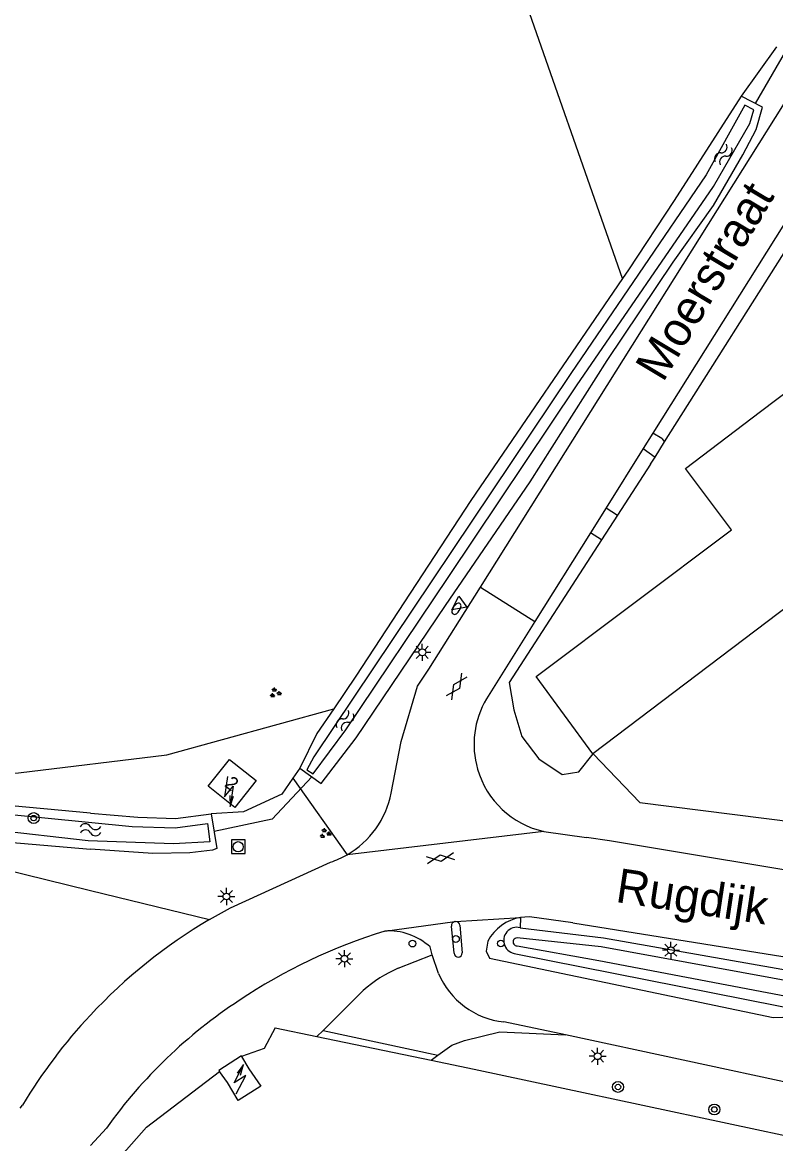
# Model space of a CAD drawing. Extents: x 133000 to 136000, y 400500 to 403500.
# Drawn here: x 134995 to 135050.2, y 400564.1 to 400646.2 of the extents above; entities that cross this region are included whole.
import ezdxf

# ---------------------------------------------------------------- set-up
doc = ezdxf.new("R2010")
doc.units = 0
for name, color, linetype in [('gg-afsc-draadraster', 7, 'Continuous'), ('gg-afsc-erfafscheiding', 7, 'Continuous'), ('gg-afsc-hekwerk', 7, 'Continuous'), ('gg-anno-huisnummerreeks BGT', 7, 'Continuous'), ('gg-anno-openbare ruimte label', 7, 'Continuous'), ('gg-bbg-hoofdgebouw', 7, 'Continuous'), ('gg-bbg-lage trafo', 7, 'Continuous'), ('gg-knt-BGT kruinlijn', 7, 'Continuous'), ('gg-knt-bovenkant onderkant talud', 7, 'Continuous'), ('gg-knt-bronhoudergrens', 7, 'Continuous'), ('gg-knt-onverhard', 7, 'Continuous'), ('gg-knt-verharding', 7, 'Continuous'), ('gg-knt-verharding nz', 7, 'Continuous'), ('gg-kntw-bovenkant insteek waterloop', 7, 'Continuous'), ('gg-kntw-waterlijn', 7, 'Continuous'), ('gg-kwrk-duiker nz buis', 7, 'Continuous'), ('gt-grn-groengrens', 7, 'Continuous'), ('gt-grn-weggrens', 7, 'Continuous'), ('gt-symb-boom', 7, 'Continuous'), ('gt-symb-brandkraan', 7, 'Continuous'), ('gt-symb-gesloten verharding', 7, 'Continuous'), ('gt-symb-groenvak', 7, 'Continuous'), ('gt-symb-lichtmast', 7, 'Continuous'), ('gt-symb-rioolschacht', 7, 'Continuous'), ('gt-symb-trafo symbool', 7, 'Continuous'), ('gt-symb-verkeersbordpaal', 7, 'Continuous'), ('gt-symb-waterafsluiter', 7, 'Continuous'), ('gt-symb-watersymbool', 7, 'Continuous')]:
    doc.layers.add(name, color=color, linetype=linetype)

# ---------------------------------------------------------------- blocks, each defined once
blk = doc.blocks.new('gt0-VPAAL')
at = {"layer": 'gt-symb-verkeersbordpaal'}
blk.add_circle((0, 0), 0.25, dxfattribs=at)
blk = doc.blocks.new('gt0-LMAST')
at = {"layer": 'gt-symb-lichtmast'}
for p, q in [((-0.182, 0.173), (-0.447, 0.438)), ((-0.005, 0.246), (-0.005, 0.621)), ((0.172, 0.173), (0.437, 0.438)), ((-0.255, -0.004), (-0.63, -0.004)), ((-0.182, -0.181), (-0.447, -0.446)), ((-0.005, -0.254), (-0.005, -0.629)), ((0.437, -0.446), (0.172, -0.181)), ((0.245, -0.004), (0.62, -0.004))]:
    blk.add_line(p, q, dxfattribs=at)
blk.add_circle((-0.005, -0.004), 0.25, dxfattribs=at)
blk = doc.blocks.new('gt0-BOOM')
at = {"layer": 'gt-symb-boom'}
for radius in [0.4, 0.2]:
    blk.add_circle((0, 0), radius, dxfattribs=at)
blk = doc.blocks.new('gt0-HSP')
at = {"layer": 'gt-symb-trafo symbool'}
for points in [[(0.771, 0.746), (-0.529, -0.004), (0.471, -0.004), (-0.829, -0.754)], [(-0.217, -0.24), (-0.829, -0.754), (-0.077, -0.48)]]:
    blk.add_lwpolyline(points, dxfattribs=at)
blk = doc.blocks.new('gt0-WA')
at = {"layer": 'gt-symb-watersymbool'}
for centre, start, end in [((-0.323, 0.022), 28.07249, 151.92751), ((0.427, 0.422), 208.07248, 331.92751), ((-0.323, -0.428), 28.07249, 151.92751), ((0.427, -0.028), 208.07248, 331.92751)]:
    blk.add_arc(centre, 0.425, start, end, dxfattribs=at)
blk = doc.blocks.new('gt0-GRVAK')
at = {"layer": 'gt-symb-groenvak'}
for p, q in [((-0.11, 0.189), (-0.228, 0.24)), ((-0.182, 0.153), (0.088, 0.153)), ((-0.091, 0.211), (-0.156, 0.322)), ((-0.047, 0.214), (-0.047, 0.393)), ((-0.004, 0.211), (0.061, 0.322)), ((0.015, 0.189), (0.133, 0.24)), ((0.262, -0.052), (0.197, 0.059)), ((0.305, -0.049), (0.305, 0.13)), ((0.349, -0.052), (0.414, 0.059)), ((-0.245, -0.228), (-0.363, -0.177)), ((-0.318, -0.264), (-0.047, -0.264)), ((-0.226, -0.206), (-0.291, -0.095)), ((-0.183, -0.203), (-0.183, -0.024)), ((-0.139, -0.206), (-0.074, -0.095)), ((-0.12, -0.228), (-0.002, -0.177)), ((0.243, -0.074), (0.125, -0.023)), ((0.17, -0.11), (0.441, -0.11)), ((0.368, -0.074), (0.486, -0.023))]:
    blk.add_line(p, q, dxfattribs=at)
blk = doc.blocks.new('gt0-GESVH1')
at = {"layer": 'gt-symb-gesloten verharding'}
for p, q in [((-0.992, -0.261), (0.008, 0.239)), ((0.008, -0.261), (-0.992, 0.239)), ((0.008, 0.239), (1.008, -0.261)), ((1.008, 0.239), (0.008, -0.261))]:
    blk.add_line(p, q, dxfattribs=at)
blk = doc.blocks.new('gt0-BR')
at = {"layer": 'gt-symb-brandkraan'}
for centre, radius, start, end in [((-0.244, 0), 0.206, 107.56694, 252.43307), ((0.599, -2.664), 3, 106.89205, 107.56694), ((0, -0.691), 0.938, 73.10799, 106.89205), ((-0.599, -2.664), 3, 72.43309, 73.10799), ((0.244, 0), 0.206, 287.56695, 72.43309), ((0.599, 2.664), 3, 252.43307, 253.10797), ((0, 0.691), 0.938, 253.10797, 286.89206), ((-0.599, 2.664), 3, 286.89206, 287.56695)]:
    blk.add_arc(centre, radius, start, end, dxfattribs=at)
blk = doc.blocks.new('gt0-WAFSL')
at = {"layer": 'gt-symb-waterafsluiter'}
for p, q in [((-0.5, -0.333), (0, 0.667)), ((0, 0.667), (0.5, -0.333)), ((0.5, -0.333), (-0.5, -0.333))]:
    blk.add_line(p, q, dxfattribs=at)
blk = doc.blocks.new('gt0-RS')
at = {"layer": 'gt-symb-rioolschacht'}
blk.add_lwpolyline([(-0.5, -0.5), (0.5, -0.5), (0.5, 0.5), (-0.5, 0.5)], close=True, dxfattribs=at)
blk.add_circle((0, 0), 0.375, dxfattribs=at)

msp = doc.modelspace()

# ---------------------------------------------------------------- linework, layer by layer
at = {"layer": 'gg-afsc-draadraster'}
msp.add_lwpolyline([(134938.533, 400699.796), (134962.318, 400643.875), (134982.783, 400591.742), (134984.956, 400591.018), (134994.746, 400591.282), (135005.594, 400592.605), (135017.833, 400595.973)], dxfattribs=at)
at = {"layer": 'gg-afsc-erfafscheiding'}
for p, q in [((135042.065, 400615.504), (135060.53, 400644.734)), ((135041.364, 400614.394), (135042.065, 400615.504)), ((135041.034, 400613.871), (135041.364, 400614.394))]:
    msp.add_line(p, q, dxfattribs=at)
msp.add_lwpolyline([(135036.832, 400592.668), (135040.254, 400589.094), (135053.969, 400587.361)], dxfattribs=at)
at = {"layer": 'gg-afsc-hekwerk'}
for p, q in [((135041.034, 400613.871), (135038.625, 400610.151)), ((135038.625, 400610.151), (135037.444, 400608.329)), ((135013.539, 400572.597), (135016.593, 400571.967)), ((135016.593, 400571.967), (135024.962, 400570.241))]:
    msp.add_line(p, q, dxfattribs=at)
for points in [[(135037.444, 400608.329), (135030.686, 400597.896), (135031.029, 400595.897), (135031.608, 400593.934), (135032.846, 400592.304), (135034.565, 400591.166), (135035.796, 400591.341)], [(135013.539, 400572.597), (135012.73, 400571.094), (135011.084, 400570.507)], [(135024.962, 400570.241), (135028.123, 400569.589), (135065.193, 400561.667)], [(134982.784, 400534.756), (135000.441, 400561.186), (135004.104, 400565.331), (135009.459, 400569.411)]]:
    msp.add_lwpolyline(points, dxfattribs=at)
at = {"layer": 'gg-bbg-hoofdgebouw'}
for points in [[(135049.101, 400617.73), (135052.498, 400620.302), (135056.641, 400614.83)], [(135053.816, 400605.527), (135036.811, 400592.66), (135032.661, 400598.341), (135046.961, 400609.058), (135043.601, 400613.551), (135049.101, 400617.73)], [(135010.191, 400592.259), (135012.151, 400590.709), (135010.591, 400588.729), (135008.631, 400590.289), (135010.191, 400592.259)]]:
    msp.add_lwpolyline(points, dxfattribs=at)
at = {"layer": 'gg-bbg-lage trafo'}
for points in [[(135011.084, 400570.507), (135011.062, 400570.544), (135009.413, 400569.476), (135009.459, 400569.411)], [(135011.084, 400570.507), (135011.614, 400569.606), (135012.481, 400568.335), (135010.828, 400567.278), (135010.035, 400568.594), (135009.459, 400569.411)]]:
    msp.add_lwpolyline(points, dxfattribs=at)
at = {"layer": 'gg-knt-BGT kruinlijn'}
msp.add_lwpolyline([(135031.485, 400579.935), (135037.596, 400579.206), (135068.716, 400573.72), (135074.352, 400572.95), (135080.959, 400573.49), (135088.383, 400573.064), (135094.041, 400573.485), (135095.621, 400573.658)], dxfattribs=at)
at = {"layer": 'gg-knt-bovenkant onderkant talud'}
for points in [[(135031.276, 400578.606), (135037.255, 400577.538), (135068.327, 400571.626), (135074.478, 400571.283), (135081.174, 400572.114), (135087.93, 400572.194), (135087.997, 400572.673), (135081.089, 400572.998), (135074.508, 400572.264), (135068.54, 400572.844), (135037.431, 400578.528), (135031.258, 400579.193)], [(135031.175, 400578.034), (135050.411, 400574.212), (135067.949, 400570.769), (135073.184, 400570.095)]]:
    msp.add_lwpolyline(points, dxfattribs=at)
for centre, radius, start, end in [((135031.247, 400578.998), 0.967, 75.75062, 265.72574), ((135031.259, 400578.899), 0.294, 90.13008, 273.3827)]:
    msp.add_arc(centre, radius, start, end, dxfattribs=at)
at = {"layer": 'gg-knt-bronhoudergrens'}
msp.add_lwpolyline([(135038.995, 400627.48), (135030.994, 400650.284), (135015.552, 400686.928)], dxfattribs=at)
at = {"layer": 'gg-knt-onverhard'}
msp.add_line((135000, 400582.666), (135008.724, 400580.529), dxfattribs=at)
msp.add_lwpolyline([(134798.147, 400579.872), (134800.18, 400581.361), (134810.84, 400582.159), (134985.5, 400586.219), (135000, 400582.666)], dxfattribs=at)
at = {"layer": 'gg-knt-verharding'}
for p, q in [((135060, 400646.096), (135041.213, 400616.15)), ((135041.213, 400616.15), (135040.501, 400615.015)), ((135041.856, 400615.746), (135041.213, 400616.15)), ((135041.856, 400615.746), (135042.065, 400615.504)), ((135040.501, 400615.015), (135037.778, 400610.674)), ((135040.501, 400615.015), (135041.364, 400614.394)), ((135037.778, 400610.674), (135036.635, 400608.851)), ((135037.778, 400610.674), (135038.625, 400610.151)), ((135036.635, 400608.851), (135032.557, 400602.351)), ((135037.444, 400608.329), (135036.635, 400608.851)), ((135032.557, 400602.351), (135029.014, 400596.703)), ((135033.227, 400586.98), (135036.336, 400586.535)), ((135026.648, 400578.069), (135026.458, 400580.06)), ((135026.708, 400580.392), (135026.727, 400580.395)), ((135026.727, 400580.395), (135026.748, 400580.396)), ((135027.061, 400580.111), (135027.242, 400578.089)), ((135035.347, 400580.294), (135032.158, 400580.723)), ((135035.347, 400580.294), (135051.346, 400577.723)), ((135025.052, 400577.955), (135024.883, 400578.524)), ((135022.555, 400576.969), (135025.052, 400577.955)), ((135025.506, 400576.59), (135025.052, 400577.955)), ((135019.994, 400575.349), (135017.052, 400572.412)), ((135034.804, 400572.087), (135030.285, 400573.038)), ((135017.052, 400572.412), (135016.593, 400571.967)), ((135017.052, 400572.412), (135025.461, 400570.6)), ((135108.704, 400556.161), (135034.804, 400572.087)), ((135024.962, 400570.241), (135025.461, 400570.6)), ((134994.86, 400566.72), (134995.026, 400566.932)), ((135000, 400563.991), (135001.176, 400565.266))]:
    msp.add_line(p, q, dxfattribs=at)
for points in [[(135028.584, 400604.883), (135070.601, 400671.759), (135074.017, 400677.042), (135075.765, 400679.657), (135081.142, 400687.412), (135082.988, 400689.96), (135084.889, 400692.466), (135088.225, 400696.699), (135091.623, 400700.882), (135092.75, 400702.211)], [(135023.965, 400597.612), (135024.801, 400598.861), (135028.584, 400604.883)], [(135022.037, 400589.796), (135022.764, 400593.579), (135023.965, 400597.612)], [(135055.486, 400583.381), (135038.039, 400586.292), (135036.336, 400586.535)], [(135008.724, 400580.529), (135010.262, 400581.388), (135017.596, 400584.738)], [(135032.158, 400580.723), (135031.836, 400580.719), (135031.515, 400580.684)], [(135029.121, 400578.953), (135028.993, 400578.212), (135029.242, 400577.695), (135050.024, 400573.374), (135050.725, 400573.397), (135055.801, 400572.296), (135056.329, 400572.013), (135109.642, 400560.512)], [(135025.461, 400570.6), (135026.474, 400571.328), (135027.409, 400571.687), (135030, 400572.309), (135034.804, 400572.087)]]:
    msp.add_lwpolyline(points, dxfattribs=at)
for centre, radius, start, end in [((135034.649, 400593.372), 6.546, 149.41267, 196.1649), ((135034.648, 400593.367), 6.543, 196.12443, 257.45729), ((135015.481, 400591.074), 6.68, 299.81511, 348.96568), ((135015.502, 400591.021), 6.623, 288.43386, 299.88723), ((135028.516, 400546.904), 39.017, 120.48091, 136.95714), ((135026.758, 400580.094), 0.302, 99.56893, 186.47069), ((135026.759, 400580.094), 0.303, 3.29798, 92.06359), ((135032.035, 400577.444), 3.282, 99.11692, 152.62127), ((135033.236, 400541.483), 39.946, 106.97196, 123.98058), ((135021.883, 400575.288), 4.413, 47.16628, 93.9899), ((135026.945, 400578.08), 0.297, 182.13321, 1.72364), ((135026.601, 400567.738), 10.079, 113.66974, 130.96232), ((135030.905, 400578.864), 5.858, 202.83469, 263.92203), ((135031.057, 400543.873), 36.75, 123.24563, 144.39991), ((135028.596, 400546.819), 39.134, 136.94655, 149.07246)]:
    msp.add_arc(centre, radius, start, end, dxfattribs=at)
at = {"layer": 'gg-knt-verharding nz'}
for p, q in [((135021.576, 400579.69), (135026.708, 400580.392)), ((135026.748, 400580.396), (135031.515, 400580.684))]:
    msp.add_line(p, q, dxfattribs=at)
at = {"layer": 'gg-kntw-bovenkant insteek waterloop'}
for points in [[(135015.342, 400591.609), (135016.898, 400590.499), (135019.479, 400593.847), (135026.009, 400603.538), (135032.214, 400612.592), (135037.862, 400621.468), (135042.695, 400628.676), (135045.657, 400632.809), (135047.803, 400636.524), (135048.776, 400638.385), (135049.24, 400640.016), (135047.672, 400640.828)], [(135047.672, 400640.828), (135042.772, 400633.173), (135039.423, 400628.105), (135038.995, 400627.48)], [(135038.995, 400627.48), (135027.861, 400611.214), (135019.456, 400598.346), (135017.833, 400595.973)], [(135017.833, 400595.973), (135016.592, 400594.159), (135015.342, 400591.609)], [(135000, 400588.324), (134993.145, 400588.946), (134990.245, 400589.112), (134989.491, 400589.042)], [(134989.491, 400589.042), (134989.785, 400587.627), (134991.308, 400586.865), (134994.038, 400586.205), (135000, 400585.685)], [(135000, 400588.324), (135003.483, 400588.031), (135006.235, 400587.921), (135008.855, 400588.267)], [(135008.855, 400588.267), (135009.255, 400585.746), (135008.949, 400585.607), (135007.287, 400585.423), (135004.579, 400585.381), (135000, 400585.685)]]:
    msp.add_lwpolyline(points, dxfattribs=at)
at = {"layer": 'gg-kntw-waterlijn'}
for points in [[(135015.867, 400591.506), (135016.311, 400591.197), (135018.725, 400594.417), (135026.258, 400605.653), (135035.614, 400619.606), (135045.661, 400634.217), (135048.323, 400638.81), (135048.593, 400639.813), (135047.938, 400640.174), (135045.124, 400635.065), (135035.208, 400620.514), (135016.363, 400592.459), (135015.867, 400591.506)], [(134990.476, 400588.595), (135003.053, 400587.34), (135006.217, 400587.244), (135008.57, 400587.572), (135008.758, 400586.221), (135006.101, 400586.086), (134999.832, 400586.298), (134992.965, 400587.09), (134990.283, 400587.823), (134990.476, 400588.595)]]:
    msp.add_lwpolyline(points, dxfattribs=at)
at = {"layer": 'gg-kwrk-duiker nz buis'}
msp.add_line((135050.93, 400644.129), (135048.697, 400640.297), dxfattribs=at)
msp.add_lwpolyline([(135016.228, 400590.977), (135013.317, 400587.872), (135009.059, 400586.984)], dxfattribs=at)
at = {"layer": 'gt-grn-groengrens'}
for p, q in [((135050.263, 400644.427), (135047.672, 400640.828)), ((135035.796, 400591.341), (135036.832, 400592.668)), ((135015.342, 400591.609), (135014.838, 400590.887)), ((135014.838, 400590.887), (135014.017, 400589.713)), ((135014.838, 400590.887), (135018.802, 400585.279)), ((135031.515, 400580.684), (135031.485, 400579.935))]:
    msp.add_line(p, q, dxfattribs=at)
msp.add_lwpolyline([(135014.017, 400589.713), (135011.217, 400588.423), (135008.855, 400588.267)], dxfattribs=at)
at = {"layer": 'gt-grn-weggrens'}
for p, q in [((135028.584, 400604.883), (135032.557, 400602.351)), ((135033.227, 400586.98), (135018.802, 400585.279))]:
    msp.add_line(p, q, dxfattribs=at)

# ---------------------------------------------------------------- block references
at = {"layer": 'gt-symb-boom'}
for p in [(134995.849, 400587.963), (135038.654, 400568.276), (135045.712, 400566.627)]:
    msp.add_blockref('gt0-BOOM', p, dxfattribs=at)
at = {"layer": 'gt-symb-brandkraan', "rotation": 56.75506275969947}
msp.add_blockref('gt0-BR', (135026.819, 400603.287), dxfattribs=at)
at = {"layer": 'gt-symb-gesloten verharding'}
for p, rotation in [((135026.844, 400597.602), -123.78542795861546), ((135025.644, 400585.035), 8.16250946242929)]:
    msp.add_blockref('gt0-GESVH1', p, dxfattribs=dict(at, rotation=rotation))
at = {"layer": 'gt-symb-groenvak'}
for p in [(135013.533, 400597.128), (135017.19, 400586.839)]:
    msp.add_blockref('gt0-GRVAK', p, dxfattribs=at)
at = {"layer": 'gt-symb-lichtmast'}
for p in [(135024.322, 400600.105), (135009.973, 400582.224), (135042.533, 400578.289), (135018.619, 400577.665), (135037.165, 400570.529)]:
    msp.add_blockref('gt0-LMAST', p, dxfattribs=at)
at = {"layer": 'gt-symb-rioolschacht'}
msp.add_blockref('gt0-RS', (135010.83, 400585.866), dxfattribs=at)
at = {"layer": 'gt-symb-trafo symbool'}
for p, rotation in [((135010.162, 400589.93), 51.742983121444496), ((135010.937, 400568.828), -147.4044092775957)]:
    msp.add_blockref('gt0-HSP', p, dxfattribs=dict(at, rotation=rotation))
at = {"layer": 'gt-symb-verkeersbordpaal'}
for p in [(135026.78, 400579.108), (135023.596, 400578.775), (135030.069, 400578.779)]:
    msp.add_blockref('gt0-VPAAL', p, dxfattribs=at)
at = {"layer": 'gt-symb-waterafsluiter', "rotation": 126.17064413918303}
msp.add_blockref('gt0-WAFSL', (135027.013, 400603.615), dxfattribs=at)
at = {"layer": 'gt-symb-watersymbool'}
for p, rotation in [((135046.339, 400636.507), 56.54839854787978), ((135018.63, 400595.059), 56.54839854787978), ((134999.961, 400587.11), 1.1457628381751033)]:
    msp.add_blockref('gt0-WA', p, dxfattribs=dict(at, rotation=rotation))

# ---------------------------------------------------------------- texts
at = {"layer": 'gg-anno-huisnummerreeks BGT'}
msp.add_text('2', height=1, rotation=321.8, dxfattribs=at).set_placement((135009.771, 400590.337))
at = {"layer": 'gg-anno-openbare ruimte label'}
for s, rotation, p in [('Moerstraat', 59.1, (135041.952, 400619.805)), ('Rugdijk', 351.4, (135038.407, 400581.833))]:
    msp.add_text(s, height=2.5, rotation=rotation, dxfattribs=at).set_placement(p)

doc.saveas('drawing.dxf')
